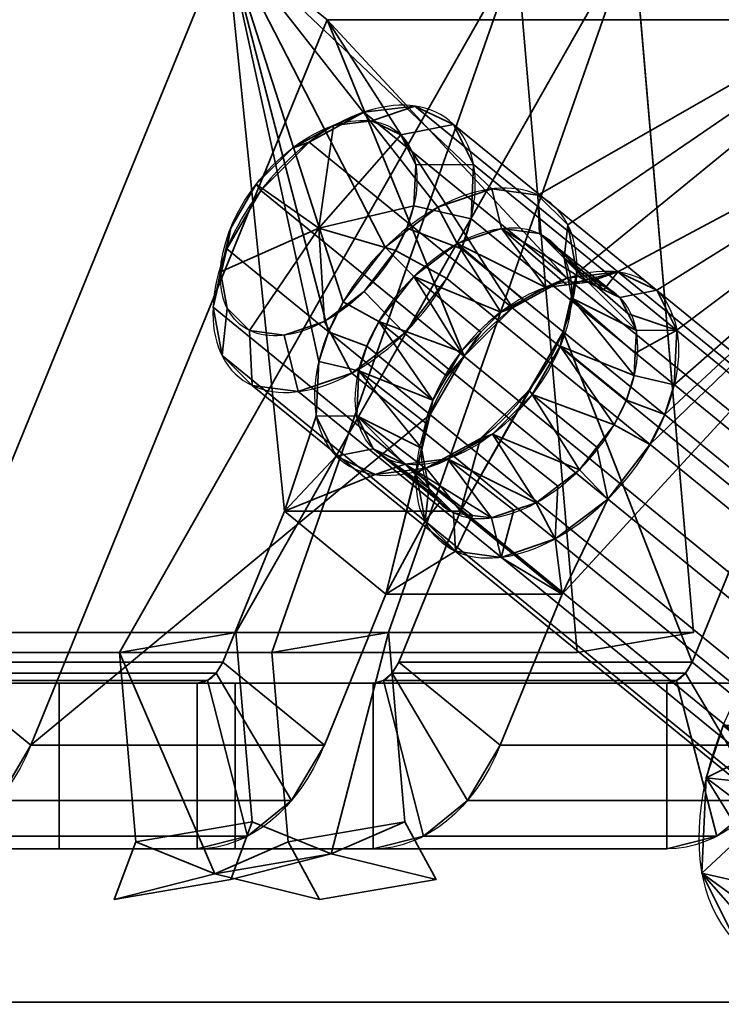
# Model space of a CAD drawing. Header units: millimetres. Extents: x -603 to 3703, y -120 to 193.
# Tile 600 of 656: x 2019.03 to 2027.49, y 174.42 to 186.3. Entities that reach past the tile are written whole.
import ezdxf

# ---------------------------------------------------------------- set-up
doc = ezdxf.new("R2010")
doc.units = ezdxf.units.MM
doc.layers.add('152', color=7, linetype='Continuous', true_color=0xffffff)

# ---------------------------------------------------------------- blocks, each defined once
blk = doc.blocks.new('UG_SURFACE_092')
at = {"layer": '152', "color": 252, "linetype": 'Continuous', "lineweight": 35}
for points in [[(2021.514, 187.3, 2026.11), (2017.941, 178.55, 2029.682), (2021.477, 178.55, 2033.217), (2022.221, 180.372, 2032.474)], [(2017.941, 178.55, 2029.682), (2021.514, 187.3, 2026.11), (2022.738, 186.3, 2024.885), (2019.166, 177.55, 2028.457)], [(2021.514, 187.3, 2026.11), (2022.635, 182.177, 2031.414), (2022.751, 182.537, 2031.236)], [(2022.751, 182.537, 2031.236), (2022.929, 182.897, 2031.12), (2021.514, 187.3, 2026.11)], [(2021.514, 187.3, 2026.11), (2022.221, 180.372, 2032.474), (2022.605, 181.519, 2031.922), (2022.635, 182.177, 2031.414)], [(2022.929, 182.897, 2031.12), (2023.437, 183.555, 2031.091), (2021.514, 187.3, 2026.11)], [(2023.437, 183.555, 2031.091), (2024.071, 184.037, 2031.331), (2021.514, 187.3, 2026.11)], [(2030.706, 187.3, 2035.302), (2021.514, 187.3, 2026.11), (2024.721, 184.259, 2031.799), (2025.275, 184.184, 2032.415)], [(2024.071, 184.037, 2031.331), (2024.721, 184.259, 2031.799), (2021.514, 187.3, 2026.11)], [(2031.931, 186.3, 2034.077), (2022.738, 186.3, 2024.885), (2021.514, 187.3, 2026.11), (2030.706, 187.3, 2035.302)], [(2025.275, 184.184, 2032.415), (2025.637, 183.824, 2033.071), (2030.706, 187.3, 2035.302)], [(2025.745, 183.241, 2033.655), (2025.579, 182.537, 2034.065), (2027.134, 178.55, 2038.874), (2030.706, 187.3, 2035.302)], [(2030.706, 187.3, 2035.302), (2025.637, 183.824, 2033.071), (2025.745, 183.241, 2033.655)], [(2028.358, 177.55, 2037.65), (2031.931, 186.3, 2034.077), (2030.706, 187.3, 2035.302), (2027.134, 178.55, 2038.874)], [(2024.386, 182.241, 2029.846), (2023.976, 181.537, 2030.011), (2019.166, 177.55, 2028.457), (2022.738, 186.3, 2024.885)], [(2022.738, 186.3, 2024.885), (2024.969, 182.824, 2029.954), (2024.386, 182.241, 2029.846)], [(2022.738, 186.3, 2024.885), (2025.625, 183.184, 2030.316), (2024.969, 182.824, 2029.954)], [(2026.241, 183.259, 2030.87), (2025.625, 183.184, 2030.316), (2022.738, 186.3, 2024.885), (2031.931, 186.3, 2034.077)], [(2031.931, 186.3, 2034.077), (2028.358, 177.55, 2037.65), (2024.823, 177.55, 2034.114), (2025.567, 179.372, 2033.37)], [(2031.931, 186.3, 2034.077), (2025.567, 179.372, 2033.37), (2026.119, 180.519, 2032.985), (2026.626, 181.177, 2032.956)], [(2031.931, 186.3, 2034.077), (2026.71, 183.037, 2031.52), (2026.241, 183.259, 2030.87)], [(2031.931, 186.3, 2034.077), (2026.626, 181.177, 2032.956), (2026.804, 181.537, 2032.84)], [(2031.931, 186.3, 2034.077), (2026.95, 182.555, 2032.154), (2026.71, 183.037, 2031.52)], [(2026.804, 181.537, 2032.84), (2026.92, 181.897, 2032.662), (2031.931, 186.3, 2034.077)], [(2026.92, 181.897, 2032.662), (2026.95, 182.555, 2032.154), (2031.931, 186.3, 2034.077)], [(2024.302, 183.599, 2031.348), (2024.838, 183.783, 2031.734), (2024.721, 184.259, 2031.799), (2024.071, 184.037, 2031.331)], [(2024.838, 183.783, 2031.734), (2025.295, 183.721, 2032.242), (2025.275, 184.184, 2032.415), (2024.721, 184.259, 2031.799)], [(2025.295, 183.721, 2032.242), (2025.594, 183.424, 2032.783), (2025.637, 183.824, 2033.071), (2025.275, 184.184, 2032.415)], [(2023.779, 183.202, 2031.149), (2024.302, 183.599, 2031.348), (2024.071, 184.037, 2031.331), (2023.437, 183.555, 2031.091)], [(2025.37, 183.071, 2030.725), (2024.838, 183.783, 2031.734), (2024.302, 183.599, 2031.348)], [(2025.295, 183.721, 2032.242), (2024.838, 183.783, 2031.734), (2025.878, 183.133, 2031.182)], [(2024.838, 183.783, 2031.734), (2025.624, 183.102, 2030.953), (2025.878, 183.133, 2031.182)], [(2025.37, 183.071, 2030.725), (2025.624, 183.102, 2030.953), (2024.838, 183.783, 2031.734)], [(2025.594, 183.424, 2032.783), (2025.295, 183.721, 2032.242), (2026.264, 182.949, 2031.718)], [(2025.295, 183.721, 2032.242), (2026.071, 183.041, 2031.45), (2026.264, 182.949, 2031.718)], [(2025.878, 183.133, 2031.182), (2026.071, 183.041, 2031.45), (2025.295, 183.721, 2032.242)], [(2025.594, 183.424, 2032.783), (2025.683, 182.943, 2033.265), (2025.745, 183.241, 2033.655), (2025.637, 183.824, 2033.071)], [(2024.828, 182.774, 2030.426), (2024.302, 183.599, 2031.348), (2023.779, 183.202, 2031.149)], [(2024.302, 183.599, 2031.348), (2025.099, 182.922, 2030.575), (2025.37, 183.071, 2030.725)], [(2024.828, 182.774, 2030.426), (2025.099, 182.922, 2030.575), (2024.302, 183.599, 2031.348)], [(2023.36, 182.659, 2031.174), (2023.779, 183.202, 2031.149), (2023.437, 183.555, 2031.091), (2022.929, 182.897, 2031.12)], [(2025.683, 182.943, 2033.265), (2025.594, 183.424, 2032.783), (2026.463, 182.552, 2032.241)], [(2025.594, 183.424, 2032.783), (2026.363, 182.751, 2031.98), (2026.463, 182.552, 2032.241)], [(2026.264, 182.949, 2031.718), (2026.363, 182.751, 2031.98), (2025.594, 183.424, 2032.783)], [(2025.624, 183.102, 2030.953), (2025.37, 183.071, 2030.725), (2025.625, 183.184, 2030.316), (2026.241, 183.259, 2030.87)], [(2025.683, 182.943, 2033.265), (2025.546, 182.362, 2033.603), (2025.579, 182.537, 2034.065), (2025.745, 183.241, 2033.655)], [(2026.241, 183.259, 2030.87), (2025.878, 183.133, 2031.182), (2025.624, 183.102, 2030.953)], [(2026.071, 183.041, 2031.45), (2025.878, 183.133, 2031.182), (2026.241, 183.259, 2030.87)], [(2026.241, 183.259, 2030.87), (2026.71, 183.037, 2031.52), (2026.264, 182.949, 2031.718), (2026.071, 183.041, 2031.45)], [(2023.779, 183.202, 2031.149), (2023.36, 182.659, 2031.174), (2024.347, 182.293, 2030.337)], [(2023.779, 183.202, 2031.149), (2024.588, 182.533, 2030.381), (2024.828, 182.774, 2030.426)], [(2024.347, 182.293, 2030.337), (2024.588, 182.533, 2030.381), (2023.779, 183.202, 2031.149)], [(2024.969, 182.824, 2029.954), (2025.625, 183.184, 2030.316), (2025.37, 183.071, 2030.725), (2025.099, 182.922, 2030.575)], [(2026.363, 182.751, 2031.98), (2026.264, 182.949, 2031.718), (2026.71, 183.037, 2031.52), (2026.95, 182.555, 2032.154)], [(2023.213, 182.362, 2031.269), (2023.36, 182.659, 2031.174), (2022.929, 182.897, 2031.12), (2022.751, 182.537, 2031.236)], [(2025.099, 182.922, 2030.575), (2024.828, 182.774, 2030.426), (2024.969, 182.824, 2029.954)], [(2026.438, 182.009, 2032.66), (2025.546, 182.362, 2033.603), (2025.683, 182.943, 2033.265)], [(2025.683, 182.943, 2033.265), (2026.45, 182.28, 2032.45), (2026.438, 182.009, 2032.66)], [(2026.463, 182.552, 2032.241), (2026.45, 182.28, 2032.45), (2025.683, 182.943, 2033.265)], [(2024.386, 182.241, 2029.846), (2024.969, 182.824, 2029.954), (2024.828, 182.774, 2030.426), (2024.588, 182.533, 2030.381)], [(2023.36, 182.659, 2031.174), (2023.213, 182.362, 2031.269), (2024.009, 181.712, 2030.473)], [(2023.36, 182.659, 2031.174), (2024.178, 182.002, 2030.405), (2024.347, 182.293, 2030.337)], [(2024.009, 181.712, 2030.473), (2024.178, 182.002, 2030.405), (2023.36, 182.659, 2031.174)], [(2026.95, 182.555, 2032.154), (2026.463, 182.552, 2032.241), (2026.363, 182.751, 2031.98)], [(2022.751, 182.537, 2031.236), (2022.635, 182.177, 2031.414), (2023.117, 182.065, 2031.416), (2023.213, 182.362, 2031.269)], [(2024.342, 180.372, 2034.595), (2023.598, 178.55, 2035.339), (2027.134, 178.55, 2038.874), (2025.579, 182.537, 2034.065)], [(2024.342, 180.372, 2034.595), (2025.579, 182.537, 2034.065), (2025.17, 181.832, 2034.23)], [(2024.588, 182.533, 2030.381), (2024.347, 182.293, 2030.337), (2024.386, 182.241, 2029.846)], [(2025.546, 182.362, 2033.603), (2025.208, 181.781, 2033.739), (2025.17, 181.832, 2034.23), (2025.579, 182.537, 2034.065)], [(2026.95, 182.555, 2032.154), (2026.92, 181.897, 2032.662), (2026.438, 182.009, 2032.66), (2026.45, 182.28, 2032.45)], [(2026.45, 182.28, 2032.45), (2026.463, 182.552, 2032.241), (2026.95, 182.555, 2032.154)], [(2024.009, 181.712, 2030.473), (2023.213, 182.362, 2031.269), (2023.117, 182.065, 2031.416)], [(2024.386, 182.241, 2029.846), (2024.347, 182.293, 2030.337), (2024.178, 182.002, 2030.405)], [(2026.196, 181.415, 2032.902), (2025.208, 181.781, 2033.739), (2025.546, 182.362, 2033.603)], [(2025.546, 182.362, 2033.603), (2026.342, 181.712, 2032.807), (2026.196, 181.415, 2032.902)], [(2026.438, 182.009, 2032.66), (2026.342, 181.712, 2032.807), (2025.546, 182.362, 2033.603)], [(2023.093, 181.522, 2031.835), (2023.117, 182.065, 2031.416), (2022.635, 182.177, 2031.414), (2022.605, 181.519, 2031.922)], [(2024.178, 182.002, 2030.405), (2024.009, 181.712, 2030.473), (2023.976, 181.537, 2030.011), (2024.386, 182.241, 2029.846)], [(2023.117, 182.065, 2031.416), (2023.093, 181.522, 2031.835), (2023.873, 181.131, 2030.812)], [(2023.117, 182.065, 2031.416), (2023.941, 181.421, 2030.643), (2024.009, 181.712, 2030.473)], [(2023.873, 181.131, 2030.812), (2023.941, 181.421, 2030.643), (2023.117, 182.065, 2031.416)], [(2026.342, 181.712, 2032.807), (2026.438, 182.009, 2032.66), (2026.92, 181.897, 2032.662), (2026.804, 181.537, 2032.84)], [(2024.342, 180.372, 2034.595), (2025.17, 181.832, 2034.23), (2024.586, 181.25, 2034.122)], [(2025.208, 181.781, 2033.739), (2024.727, 181.3, 2033.65), (2024.586, 181.25, 2034.122), (2025.17, 181.832, 2034.23)], [(2023.81, 180.832, 2030.421), (2023.976, 181.537, 2030.011), (2024.009, 181.712, 2030.473), (2023.941, 181.421, 2030.643)], [(2024.727, 181.3, 2033.65), (2025.208, 181.781, 2033.739), (2025.777, 180.872, 2032.927)], [(2025.208, 181.781, 2033.739), (2025.986, 181.143, 2032.915), (2025.777, 180.872, 2032.927)], [(2026.196, 181.415, 2032.902), (2025.986, 181.143, 2032.915), (2025.208, 181.781, 2033.739)], [(2026.804, 181.537, 2032.84), (2026.626, 181.177, 2032.956), (2026.196, 181.415, 2032.902), (2026.342, 181.712, 2032.807)], [(2023.445, 179.372, 2031.249), (2022.702, 177.55, 2031.993), (2019.166, 177.55, 2028.457), (2023.976, 181.537, 2030.011)], [(2022.221, 180.372, 2032.474), (2022.846, 181.037, 2032.556), (2022.605, 181.519, 2031.922)], [(2023.291, 181.124, 2032.358), (2023.093, 181.522, 2031.835), (2022.605, 181.519, 2031.922), (2022.846, 181.037, 2032.556)], [(2023.962, 180.65, 2031.293), (2023.093, 181.522, 2031.835), (2023.291, 181.124, 2032.358)], [(2023.093, 181.522, 2031.835), (2023.917, 180.89, 2031.052), (2023.873, 181.131, 2030.812)], [(2023.962, 180.65, 2031.293), (2023.917, 180.89, 2031.052), (2023.093, 181.522, 2031.835)], [(2023.445, 179.372, 2031.249), (2023.976, 181.537, 2030.011), (2023.81, 180.832, 2030.421)], [(2023.941, 181.421, 2030.643), (2023.873, 181.131, 2030.812), (2023.81, 180.832, 2030.421)], [(2025.986, 181.143, 2032.915), (2026.196, 181.415, 2032.902), (2026.626, 181.177, 2032.956), (2026.119, 180.519, 2032.985)], [(2024.727, 181.3, 2033.65), (2024.185, 181.003, 2033.351), (2023.93, 180.89, 2033.76), (2024.586, 181.25, 2034.122)], [(2024.586, 181.25, 2034.122), (2023.93, 180.89, 2033.76), (2024.342, 180.372, 2034.595)], [(2024.185, 181.003, 2033.351), (2024.727, 181.3, 2033.65), (2025.254, 180.474, 2032.729)], [(2024.727, 181.3, 2033.65), (2025.515, 180.673, 2032.828), (2025.254, 180.474, 2032.729)], [(2025.777, 180.872, 2032.927), (2025.515, 180.673, 2032.828), (2024.727, 181.3, 2033.65)], [(2023.677, 180.941, 2032.894), (2023.291, 181.124, 2032.358), (2022.846, 181.037, 2032.556), (2023.314, 180.814, 2033.206)], [(2023.291, 181.124, 2032.358), (2023.677, 180.941, 2032.894), (2024.26, 180.353, 2031.834)], [(2023.291, 181.124, 2032.358), (2024.111, 180.501, 2031.564), (2023.962, 180.65, 2031.293)], [(2024.26, 180.353, 2031.834), (2024.111, 180.501, 2031.564), (2023.291, 181.124, 2032.358)], [(2023.81, 180.832, 2030.421), (2023.873, 181.131, 2030.812), (2023.917, 180.89, 2031.052)], [(2026.119, 180.519, 2032.985), (2025.777, 180.872, 2032.927), (2025.986, 181.143, 2032.915)], [(2023.314, 180.814, 2033.206), (2022.846, 181.037, 2032.556), (2022.221, 180.372, 2032.474)], [(2024.185, 181.003, 2033.351), (2023.677, 180.941, 2032.894), (2023.314, 180.814, 2033.206), (2023.93, 180.89, 2033.76)], [(2023.677, 180.941, 2032.894), (2024.185, 181.003, 2033.351), (2024.718, 180.291, 2032.342)], [(2024.185, 181.003, 2033.351), (2024.986, 180.383, 2032.535), (2024.718, 180.291, 2032.342)], [(2025.254, 180.474, 2032.729), (2024.986, 180.383, 2032.535), (2024.185, 181.003, 2033.351)], [(2022.221, 180.372, 2032.474), (2024.342, 180.372, 2034.595), (2023.93, 180.89, 2033.76), (2023.314, 180.814, 2033.206)], [(2023.677, 180.941, 2032.894), (2024.489, 180.322, 2032.088), (2024.26, 180.353, 2031.834)], [(2024.718, 180.291, 2032.342), (2024.489, 180.322, 2032.088), (2023.677, 180.941, 2032.894)], [(2023.917, 180.89, 2031.052), (2023.962, 180.65, 2031.293), (2023.918, 180.25, 2031.005), (2023.81, 180.832, 2030.421)], [(2025.515, 180.673, 2032.828), (2025.777, 180.872, 2032.927), (2026.119, 180.519, 2032.985), (2025.485, 180.037, 2032.745)], [(2023.81, 180.832, 2030.421), (2023.918, 180.25, 2031.005), (2023.445, 179.372, 2031.249)], [(2023.918, 180.25, 2031.005), (2023.962, 180.65, 2031.293), (2024.111, 180.501, 2031.564)], [(2025.485, 180.037, 2032.745), (2025.254, 180.474, 2032.729), (2025.515, 180.673, 2032.828)], [(2024.111, 180.501, 2031.564), (2024.26, 180.353, 2031.834), (2024.281, 179.89, 2031.661), (2023.918, 180.25, 2031.005)], [(2025.485, 180.037, 2032.745), (2026.119, 180.519, 2032.985), (2025.567, 179.372, 2033.37)], [(2024.835, 179.814, 2032.277), (2024.718, 180.291, 2032.342), (2024.986, 180.383, 2032.535)], [(2024.986, 180.383, 2032.535), (2025.254, 180.474, 2032.729), (2025.485, 180.037, 2032.745), (2024.835, 179.814, 2032.277)], [(2022.702, 177.55, 2031.993), (2023.445, 179.372, 2031.249), (2022.221, 180.372, 2032.474), (2021.477, 178.55, 2033.217)], [(2024.342, 180.372, 2034.595), (2022.221, 180.372, 2032.474), (2023.445, 179.372, 2031.249), (2025.567, 179.372, 2033.37)], [(2023.598, 178.55, 2035.339), (2024.342, 180.372, 2034.595), (2025.567, 179.372, 2033.37), (2024.823, 177.55, 2034.114)], [(2024.281, 179.89, 2031.661), (2024.26, 180.353, 2031.834), (2024.489, 180.322, 2032.088)], [(2024.489, 180.322, 2032.088), (2024.718, 180.291, 2032.342), (2024.835, 179.814, 2032.277), (2024.281, 179.89, 2031.661)], [(2023.918, 180.25, 2031.005), (2024.281, 179.89, 2031.661), (2023.445, 179.372, 2031.249)], [(2024.835, 179.814, 2032.277), (2025.485, 180.037, 2032.745), (2025.567, 179.372, 2033.37)], [(2025.567, 179.372, 2033.37), (2023.445, 179.372, 2031.249), (2024.281, 179.89, 2031.661), (2024.835, 179.814, 2032.277)], [(2021.477, 178.55, 2033.217), (2017.941, 178.55, 2029.682), (2017.863, 178.417, 2029.761), (2021.398, 178.417, 2033.296)], [(2019.166, 177.55, 2028.457), (2018.772, 176.885, 2028.852), (2017.863, 178.417, 2029.761), (2017.941, 178.55, 2029.682)], [(2021.477, 178.55, 2033.217), (2021.398, 178.417, 2033.296), (2022.307, 176.885, 2032.387), (2022.702, 177.55, 2031.993)], [(2027.134, 178.55, 2038.874), (2023.598, 178.55, 2035.339), (2023.519, 178.417, 2035.418), (2027.055, 178.417, 2038.953)], [(2024.823, 177.55, 2034.114), (2024.428, 176.885, 2034.509), (2023.519, 178.417, 2035.418), (2023.598, 178.55, 2035.339)], [(2027.134, 178.55, 2038.874), (2027.055, 178.417, 2038.953), (2027.964, 176.885, 2038.044), (2028.358, 177.55, 2037.65)], [(2021.398, 178.417, 2033.296), (2017.863, 178.417, 2029.761), (2017.756, 178.33, 2029.867), (2021.292, 178.33, 2033.403)], [(2021.398, 178.417, 2033.296), (2021.292, 178.33, 2033.403), (2021.775, 176.451, 2032.919), (2022.307, 176.885, 2032.387)], [(2027.055, 178.417, 2038.953), (2023.519, 178.417, 2035.418), (2023.413, 178.33, 2035.524), (2026.948, 178.33, 2039.06)], [(2024.428, 176.885, 2034.509), (2023.897, 176.451, 2035.04), (2023.413, 178.33, 2035.524), (2023.519, 178.417, 2035.418)], [(2027.432, 176.451, 2038.576), (2027.964, 176.885, 2038.044), (2027.055, 178.417, 2038.953), (2026.948, 178.33, 2039.06)], [(2021.628, 178.3, 2037.309), (2019.507, 178.3, 2035.188), (1997.636, 178.3, 2049.987), (2006.829, 178.3, 2059.18)], [(2019.507, 178.3, 2035.188), (2021.171, 178.3, 2033.524), (2017.635, 178.3, 2029.988), (1997.636, 178.3, 2049.987)], [(2006.829, 178.3, 2059.18), (2026.828, 178.3, 2039.181), (2023.292, 178.3, 2035.645), (2021.628, 178.3, 2037.309)], [(2006.829, 176.3, 2059.18), (2026.828, 176.3, 2039.181), (2026.828, 178.3, 2039.181), (2006.829, 178.3, 2059.18)], [(2021.292, 178.33, 2033.403), (2017.756, 178.33, 2029.867), (2017.635, 178.3, 2029.988), (2021.171, 178.3, 2033.524)], [(2021.171, 178.3, 2033.524), (2019.507, 178.3, 2035.188), (2019.507, 176.3, 2035.188), (2021.171, 176.3, 2033.524)], [(2021.628, 176.3, 2037.309), (2019.507, 176.3, 2035.188), (2019.507, 178.3, 2035.188), (2021.628, 178.3, 2037.309)], [(2021.171, 176.3, 2033.524), (2021.775, 176.451, 2032.919), (2021.292, 178.33, 2033.403), (2021.171, 178.3, 2033.524)], [(2023.292, 176.3, 2035.645), (2021.628, 176.3, 2037.309), (2021.628, 178.3, 2037.309), (2023.292, 178.3, 2035.645)], [(2026.948, 178.33, 2039.06), (2023.413, 178.33, 2035.524), (2023.292, 178.3, 2035.645), (2026.828, 178.3, 2039.181)], [(2023.292, 178.3, 2035.645), (2023.413, 178.33, 2035.524), (2023.897, 176.451, 2035.04), (2023.292, 176.3, 2035.645)], [(2026.828, 176.3, 2039.181), (2027.432, 176.451, 2038.576), (2026.948, 178.33, 2039.06), (2026.828, 178.3, 2039.181)], [(2022.307, 176.885, 2032.387), (2018.772, 176.885, 2028.852), (2019.166, 177.55, 2028.457), (2022.702, 177.55, 2031.993)], [(2027.964, 176.885, 2038.044), (2024.428, 176.885, 2034.509), (2024.823, 177.55, 2034.114), (2028.358, 177.55, 2037.65)], [(2021.775, 176.451, 2032.919), (2018.24, 176.451, 2029.383), (2018.772, 176.885, 2028.852), (2022.307, 176.885, 2032.387)], [(2027.432, 176.451, 2038.576), (2023.897, 176.451, 2035.04), (2024.428, 176.885, 2034.509), (2027.964, 176.885, 2038.044)], [(2021.171, 176.3, 2033.524), (2017.635, 176.3, 2029.988), (2018.24, 176.451, 2029.383), (2021.775, 176.451, 2032.919)], [(2026.828, 176.3, 2039.181), (2023.292, 176.3, 2035.645), (2023.897, 176.451, 2035.04), (2027.432, 176.451, 2038.576)], [(2006.829, 176.3, 2059.18), (1997.636, 176.3, 2049.987), (2019.507, 176.3, 2035.188), (2021.628, 176.3, 2037.309)], [(1997.636, 176.3, 2049.987), (2017.635, 176.3, 2029.988), (2021.171, 176.3, 2033.524), (2019.507, 176.3, 2035.188)], [(2021.628, 176.3, 2037.309), (2023.292, 176.3, 2035.645), (2026.828, 176.3, 2039.181), (2006.829, 176.3, 2059.18)]]:
    blk.add_3dface(points, dxfattribs=at)
blk = doc.blocks.new('UG_SURFACE_093')
at = {"layer": '152', "color": 252, "linetype": 'Continuous', "lineweight": 35}
for points in [[(2021.636, 178.91, 2033.341), (2017.959, 178.91, 2029.664), (2017.234, 187.348, 2030.39), (2026.426, 187.348, 2039.582)], [(2023.475, 178.91, 2035.179), (2021.636, 178.91, 2033.341), (2026.426, 187.348, 2039.582)], [(2026.426, 187.348, 2039.582), (2027.152, 178.91, 2038.857), (2023.475, 178.91, 2035.179)], [(2026.426, 187.348, 2039.582), (2025.022, 187.106, 2040.986), (2025.748, 178.668, 2040.26), (2027.152, 178.91, 2038.857)], [(2025.022, 187.106, 2040.986), (2015.83, 187.106, 2031.794), (2016.556, 178.668, 2031.068), (2020.232, 178.668, 2034.745)], [(2025.022, 187.106, 2040.986), (2020.232, 178.668, 2034.745), (2022.071, 178.668, 2036.583)], [(2022.071, 178.668, 2036.583), (2025.748, 178.668, 2040.26), (2025.022, 187.106, 2040.986)], [(2020.232, 178.668, 2034.745), (2016.556, 178.668, 2031.068), (2017.959, 178.91, 2029.664), (2021.636, 178.91, 2033.341)], [(2021.833, 176.627, 2033.145), (2020.429, 176.385, 2034.549), (2020.232, 178.668, 2034.745), (2021.636, 178.91, 2033.341)], [(2022.785, 176.238, 2034.03), (2021.833, 176.627, 2033.145), (2021.636, 178.91, 2033.341), (2023.475, 178.91, 2035.179)], [(2022.071, 178.668, 2036.583), (2023.475, 178.91, 2035.179), (2027.152, 178.91, 2038.857), (2025.748, 178.668, 2040.26)], [(2023.475, 178.91, 2035.179), (2022.071, 178.668, 2036.583), (2022.267, 176.385, 2036.387), (2023.671, 176.627, 2034.983)], [(2023.475, 178.91, 2035.179), (2023.671, 176.627, 2034.983), (2022.785, 176.238, 2034.03)], [(2020.232, 178.668, 2034.745), (2020.429, 176.385, 2034.549), (2021.381, 175.997, 2035.434)], [(2021.381, 175.997, 2035.434), (2022.267, 176.385, 2036.387), (2022.071, 178.668, 2036.583), (2020.232, 178.668, 2034.745)], [(2021.574, 175.932, 2032.767), (2020.17, 175.69, 2034.171), (2020.429, 176.385, 2034.549), (2021.833, 176.627, 2033.145)], [(2022.785, 176.238, 2034.03), (2021.574, 175.932, 2032.767), (2021.833, 176.627, 2033.145)], [(2023.671, 176.627, 2034.983), (2022.267, 176.385, 2036.387), (2022.645, 175.69, 2036.645), (2024.049, 175.932, 2035.242)], [(2023.671, 176.627, 2034.983), (2024.049, 175.932, 2035.242), (2022.785, 176.238, 2034.03)], [(2020.429, 176.385, 2034.549), (2020.17, 175.69, 2034.171), (2021.381, 175.997, 2035.434)], [(2021.381, 175.997, 2035.434), (2022.645, 175.69, 2036.645), (2022.267, 176.385, 2036.387)], [(2022.785, 176.238, 2034.03), (2021.381, 175.997, 2035.434), (2020.17, 175.69, 2034.171), (2021.574, 175.932, 2032.767)], [(2024.049, 175.932, 2035.242), (2022.645, 175.69, 2036.645), (2021.381, 175.997, 2035.434), (2022.785, 176.238, 2034.03)]]:
    blk.add_3dface(points, dxfattribs=at)
blk = doc.blocks.new('UG_SURFACE_094')
at = {"layer": '152', "color": 252, "linetype": 'Continuous', "lineweight": 35}
for points in [[(2023.792, 185.259, 2033.32), (2023.176, 185.184, 2032.766), (2022.811, 185.022, 2033.349), (2023.273, 185.079, 2033.765)], [(2030.218, 179.434, 2025.723), (2023.176, 185.184, 2032.766), (2023.792, 185.259, 2033.32), (2030.834, 179.509, 2026.278)], [(2024.26, 185.037, 2033.97), (2023.792, 185.259, 2033.32), (2023.273, 185.079, 2033.765), (2023.624, 184.912, 2034.252)], [(2030.834, 179.509, 2026.278), (2023.792, 185.259, 2033.32), (2024.26, 185.037, 2033.97), (2031.302, 179.287, 2026.928)], [(2023.176, 185.184, 2032.766), (2022.52, 184.824, 2032.403), (2022.319, 184.752, 2033.077), (2022.811, 185.022, 2033.349)], [(2029.562, 179.074, 2025.361), (2022.52, 184.824, 2032.403), (2023.176, 185.184, 2032.766), (2030.218, 179.434, 2025.723)], [(2022.811, 185.022, 2033.349), (2022.319, 184.752, 2033.077), (2021.881, 184.315, 2032.997), (2022.634, 183.787, 2034.181)], [(2023.624, 184.912, 2034.252), (2023.273, 185.079, 2033.765), (2022.811, 185.022, 2033.349), (2022.634, 183.787, 2034.181)], [(2024.5, 184.555, 2034.604), (2024.26, 185.037, 2033.97), (2023.624, 184.912, 2034.252), (2023.804, 184.55, 2034.728)], [(2031.302, 179.287, 2026.928), (2024.26, 185.037, 2033.97), (2024.5, 184.555, 2034.604), (2031.543, 178.805, 2027.561)], [(2022.634, 183.787, 2034.181), (2023.782, 184.057, 2035.109), (2023.804, 184.55, 2034.728), (2023.624, 184.912, 2034.252)], [(2022.52, 184.824, 2032.403), (2021.936, 184.241, 2032.296), (2021.881, 184.315, 2032.997), (2022.319, 184.752, 2033.077)], [(2028.978, 178.491, 2025.253), (2021.936, 184.241, 2032.296), (2022.52, 184.824, 2032.403), (2029.562, 179.074, 2025.361)], [(2024.471, 183.897, 2035.111), (2024.5, 184.555, 2034.604), (2023.804, 184.55, 2034.728), (2023.782, 184.057, 2035.109)], [(2031.543, 178.805, 2027.561), (2024.5, 184.555, 2034.604), (2024.471, 183.897, 2035.111), (2031.513, 178.147, 2028.069)], [(2021.881, 184.315, 2032.997), (2021.574, 183.787, 2033.121), (2021.45, 183.258, 2033.428), (2022.634, 183.787, 2034.181)], [(2021.936, 184.241, 2032.296), (2021.526, 183.537, 2032.461), (2021.574, 183.787, 2033.121), (2021.881, 184.315, 2032.997)], [(2028.569, 177.787, 2025.419), (2021.526, 183.537, 2032.461), (2021.936, 184.241, 2032.296), (2028.978, 178.491, 2025.253)], [(2023.561, 183.517, 2035.329), (2023.695, 183.787, 2035.242), (2023.782, 184.057, 2035.109), (2022.634, 183.787, 2034.181)], [(2024.355, 183.537, 2035.29), (2024.471, 183.897, 2035.111), (2023.782, 184.057, 2035.109), (2023.695, 183.787, 2035.242)], [(2031.397, 177.787, 2028.247), (2031.513, 178.147, 2028.069), (2024.471, 183.897, 2035.111), (2024.355, 183.537, 2035.29)], [(2021.526, 183.537, 2032.461), (2021.361, 182.832, 2032.871), (2021.45, 183.258, 2033.428), (2021.574, 183.787, 2033.121)], [(2021.45, 183.258, 2033.428), (2021.53, 182.821, 2033.866), (2021.802, 182.551, 2034.358), (2022.634, 183.787, 2034.181)], [(2021.802, 182.551, 2034.358), (2022.218, 182.495, 2034.82), (2022.705, 182.662, 2035.171), (2022.634, 183.787, 2034.181)], [(2022.705, 182.662, 2035.171), (2023.181, 183.023, 2035.351), (2023.561, 183.517, 2035.329), (2022.634, 183.787, 2034.181)], [(2023.695, 183.787, 2035.242), (2023.561, 183.517, 2035.329), (2024.177, 183.177, 2035.406), (2024.355, 183.537, 2035.29)], [(2028.403, 177.082, 2025.829), (2021.361, 182.832, 2032.871), (2021.526, 183.537, 2032.461), (2028.569, 177.787, 2025.419)], [(2023.669, 182.519, 2035.435), (2024.177, 183.177, 2035.406), (2023.561, 183.517, 2035.329), (2023.181, 183.023, 2035.351)], [(2024.355, 183.537, 2035.29), (2024.177, 183.177, 2035.406), (2031.219, 177.427, 2028.363), (2031.397, 177.787, 2028.247)], [(2021.361, 182.832, 2032.871), (2021.469, 182.25, 2033.454), (2021.53, 182.821, 2033.866), (2021.45, 183.258, 2033.428)], [(2031.219, 177.427, 2028.363), (2024.177, 183.177, 2035.406), (2023.669, 182.519, 2035.435), (2030.711, 176.769, 2028.393)], [(2023.035, 182.037, 2035.195), (2023.669, 182.519, 2035.435), (2023.181, 183.023, 2035.351), (2022.705, 182.662, 2035.171)], [(2028.511, 176.5, 2026.412), (2021.469, 182.25, 2033.454), (2021.361, 182.832, 2032.871), (2028.403, 177.082, 2025.829)], [(2021.469, 182.25, 2033.454), (2021.831, 181.89, 2034.111), (2021.802, 182.551, 2034.358), (2021.53, 182.821, 2033.866)], [(2022.385, 181.814, 2034.726), (2023.035, 182.037, 2035.195), (2022.705, 182.662, 2035.171), (2022.218, 182.495, 2034.82)], [(2021.831, 181.89, 2034.111), (2022.385, 181.814, 2034.726), (2022.218, 182.495, 2034.82), (2021.802, 182.551, 2034.358)], [(2030.711, 176.769, 2028.393), (2023.669, 182.519, 2035.435), (2023.035, 182.037, 2035.195), (2030.077, 176.287, 2028.152)], [(2028.873, 176.14, 2027.068), (2021.831, 181.89, 2034.111), (2021.469, 182.25, 2033.454), (2028.511, 176.5, 2026.412)], [(2030.077, 176.287, 2028.152), (2023.035, 182.037, 2035.195), (2022.385, 181.814, 2034.726), (2029.427, 176.064, 2027.684)], [(2029.427, 176.064, 2027.684), (2022.385, 181.814, 2034.726), (2021.831, 181.89, 2034.111), (2028.873, 176.14, 2027.068)], [(2027.305, 177.157, 2024.669), (2027.253, 176.005, 2025.558), (2028.403, 177.082, 2025.829), (2028.569, 177.787, 2025.419)], [(2028.569, 177.787, 2025.419), (2027.508, 177.787, 2024.358), (2027.305, 177.157, 2024.669)], [(2027.305, 177.157, 2024.669), (2027.508, 177.787, 2024.358), (2028.426, 177.037, 2023.439)], [(2027.253, 176.005, 2025.558), (2027.305, 177.157, 2024.669), (2028.137, 175.804, 2024.157)], [(2027.253, 176.005, 2025.558), (2027.674, 175.162, 2026.667), (2028.511, 176.5, 2026.412), (2028.403, 177.082, 2025.829)], [(2027.305, 177.157, 2024.669), (2028.282, 176.42, 2023.798), (2028.137, 175.804, 2024.157)], [(2028.426, 177.037, 2023.439), (2028.282, 176.42, 2023.798), (2027.305, 177.157, 2024.669)], [(2027.674, 175.162, 2026.667), (2027.253, 176.005, 2025.558), (2028.326, 174.784, 2025.178)], [(2027.253, 176.005, 2025.558), (2028.231, 175.294, 2024.667), (2028.326, 174.784, 2025.178)], [(2028.137, 175.804, 2024.157), (2028.231, 175.294, 2024.667), (2027.253, 176.005, 2025.558)]]:
    blk.add_3dface(points, dxfattribs=at)
blk = doc.blocks.new('UG_SURFACE_150')
at = {"layer": '152', "color": 7, "linetype": 'Continuous', "lineweight": 35}
for points in [[(954.2, 190.3, 2079.3), (954.2, 174.45, 2079.3), (2045.8, 174.45, 2079.3), (2045.8, 190.3, 2079.3)], [(2045.65, 190.3, 2079.15), (2045.65, 174.45, 2079.15), (954.35, 174.45, 2079.15), (954.35, 190.3, 2079.15)], [(2045.65, 174.45, 2079.15), (2045.8, 174.45, 2079.3), (954.2, 174.45, 2079.3), (954.35, 174.45, 2079.15)]]:
    blk.add_3dface(points, dxfattribs=at)
blk = doc.blocks.new('UG_SURFACE_152')
at = {"layer": '152', "color": 14, "linetype": 'Continuous', "lineweight": 35}
for points in [[(2040.65, 174.45, 2074.15), (959.35, 174.45, 2074.15), (959.35, 193.3, 2074.15), (2040.65, 193.3, 2074.15)], [(954.35, 190.3, 2079.15), (954.35, 174.45, 2079.15), (2045.65, 174.45, 2079.15), (2045.65, 190.3, 2079.15)], [(2040.65, 174.45, 2074.15), (2045.65, 174.45, 2079.15), (954.35, 174.45, 2079.15), (959.35, 174.45, 2074.15)]]:
    blk.add_3dface(points, dxfattribs=at)
blk = doc.blocks.new('UG_SURFACE_153')
at = {"layer": '152', "color": 41, "linetype": 'Continuous', "lineweight": 35}
for points in [[(959.35, 193.3, 2074.15), (959.35, 178.3, 2074.15), (2040.65, 178.3, 2074.15), (2040.65, 193.3, 2074.15)], [(1990.65, 193.3, 2024.15), (2040.65, 193.3, 2074.15), (2040.65, 178.3, 2074.15), (1990.65, 178.3, 2024.15)], [(1990.65, 178.3, 2024.15), (2040.65, 178.3, 2074.15), (959.35, 178.3, 2074.15), (1009.35, 178.3, 2024.15)]]:
    blk.add_3dface(points, dxfattribs=at)
blk = doc.blocks.new('UG_SURFACE_156')
at = {"layer": '152', "color": 41, "linetype": 'Continuous', "lineweight": 35}
for points in [[(2040.65, 178.3, -4), (1990.65, 178.3, -4), (1990.65, 193.3, -4), (2040.65, 193.3, -4)], [(1990.65, 178.3, 2024.15), (2040.65, 178.3, 2074.15), (2040.65, 193.3, 2074.15), (1990.65, 193.3, 2024.15)], [(1990.65, 178.3, 2024.15), (1990.65, 178.3, -4), (2040.65, 178.3, -4), (2040.65, 178.3, 2074.15)]]:
    blk.add_3dface(points, dxfattribs=at)

msp = doc.modelspace()

# ---------------------------------------------------------------- linework, layer by layer
at = {"layer": '152', "color": 252, "linetype": 'Continuous', "lineweight": -3, "true_color": 0x939598}
for p, q in [((2017.941, 178.55, 2029.682), (2021.514, 187.3, 2026.11)), ((2026.426, 187.348, 2039.582), (2027.152, 178.91, 2038.856)), ((2027.134, 178.55, 2038.874), (2030.706, 187.3, 2035.302)), ((2025.748, 178.668, 2040.26), (2025.022, 187.106, 2040.986)), ((2022.738, 186.3, 2024.885), (2019.166, 177.55, 2028.457)), ((2021.477, 178.55, 2033.217), (2022.221, 180.372, 2032.474)), ((2022.221, 180.372, 2032.474), (2024.342, 180.372, 2034.595)), ((2023.445, 179.372, 2031.249), (2022.221, 180.372, 2032.474)), ((2023.598, 178.55, 2035.339), (2024.342, 180.372, 2034.595)), ((2025.567, 179.372, 2033.37), (2024.342, 180.372, 2034.595)), ((2023.445, 179.372, 2031.249), (2022.702, 177.55, 2031.993)), ((2023.445, 179.372, 2031.249), (2025.567, 179.372, 2033.37)), ((2025.567, 179.372, 2033.37), (2024.823, 177.55, 2034.114)), ((2017.959, 178.91, 2029.664), (2021.636, 178.91, 2033.341)), ((2020.232, 178.668, 2034.745), (2021.636, 178.91, 2033.341)), ((2021.833, 176.627, 2033.145), (2021.636, 178.91, 2033.341)), ((2022.071, 178.668, 2036.583), (2023.475, 178.91, 2035.179)), ((2023.475, 178.91, 2035.179), (2027.152, 178.91, 2038.856)), ((2023.475, 178.91, 2035.179), (2023.671, 176.627, 2034.983)), ((2027.152, 178.91, 2038.856), (2025.748, 178.668, 2040.26)), ((2016.555, 178.668, 2031.068), (2020.232, 178.668, 2034.745)), ((2020.429, 176.385, 2034.549), (2020.232, 178.668, 2034.745)), ((2022.071, 178.668, 2036.583), (2022.267, 176.385, 2036.387)), ((2022.071, 178.668, 2036.583), (2025.748, 178.668, 2040.26)), ((2017.941, 178.55, 2029.682), (2021.477, 178.55, 2033.217)), ((2023.598, 178.55, 2035.339), (2027.134, 178.55, 2038.874)), ((959.35, 178.3, 2074.15), (2040.65, 178.3, 2074.15)), ((2040.65, 178.3, 2074.15), (1990.65, 178.3, 2024.15)), ((2040.65, 178.3, -4), (1990.65, 178.3, -4)), ((1990.65, 178.3, 2024.15), (2040.65, 178.3, 2074.15)), ((2006.828, 178.3, 2059.18), (2026.828, 178.3, 2039.18)), ((2017.635, 178.3, 2029.988), (2021.171, 178.3, 2033.524)), ((2019.507, 178.3, 2035.188), (2021.628, 178.3, 2037.309)), ((2019.507, 178.3, 2035.188), (2019.507, 176.3, 2035.188)), ((2019.507, 178.3, 2035.188), (2021.171, 178.3, 2033.524)), ((2021.628, 178.3, 2037.309), (2023.292, 178.3, 2035.645)), ((2021.628, 178.3, 2037.309), (2021.628, 176.3, 2037.309)), ((2023.292, 178.3, 2035.645), (2026.828, 178.3, 2039.18)), ((2019.166, 177.55, 2028.457), (2022.702, 177.55, 2031.993)), ((2024.823, 177.55, 2034.114), (2028.359, 177.55, 2037.65)), ((2020.429, 176.385, 2034.549), (2021.833, 176.627, 2033.145)), ((2021.574, 175.932, 2032.767), (2021.833, 176.627, 2033.145)), ((2022.267, 176.385, 2036.387), (2023.671, 176.627, 2034.983)), ((2023.671, 176.627, 2034.983), (2024.049, 175.932, 2035.242)), ((2020.17, 175.69, 2034.171), (2020.429, 176.385, 2034.549)), ((2022.267, 176.385, 2036.387), (2022.645, 175.69, 2036.645)), ((2026.828, 176.3, 2039.18), (2006.828, 176.3, 2059.18)), ((2017.635, 176.3, 2029.988), (2021.171, 176.3, 2033.524)), ((2021.171, 176.3, 2033.524), (2019.507, 176.3, 2035.188)), ((2019.507, 176.3, 2035.188), (2021.628, 176.3, 2037.309)), ((2021.381, 175.997, 2035.434), (2022.785, 176.238, 2034.03)), ((2022.785, 176.238, 2034.03), (2021.574, 175.932, 2032.767)), ((2023.292, 176.3, 2035.645), (2021.628, 176.3, 2037.309)), ((2024.049, 175.932, 2035.242), (2022.785, 176.238, 2034.03)), ((2023.292, 176.3, 2035.645), (2026.828, 176.3, 2039.18)), ((2021.381, 175.997, 2035.434), (2020.17, 175.69, 2034.171)), ((2022.645, 175.69, 2036.645), (2021.381, 175.997, 2035.434)), ((2020.17, 175.69, 2034.171), (2021.574, 175.932, 2032.767)), ((2022.645, 175.69, 2036.645), (2024.049, 175.932, 2035.242)), ((954.2, 174.45, 2079.3), (2045.8, 174.45, 2079.3)), ((954.35, 174.45, 2079.15), (2045.65, 174.45, 2079.15)), ((954.35, 174.45, 2079.15), (2045.65, 174.45, 2079.15)), ((959.35, 174.45, 2074.15), (2040.65, 174.45, 2074.15))]:
    msp.add_line(p, q, dxfattribs=at)
at = {"layer": '152', "color": 252, "linetype": 'Continuous', "lineweight": -3, "true_color": 0x939598, "extrusion": (0.612372, -0.5, -0.612372)}
for centre, radius in [((1421.587, 2496.401, -98.465), 2), ((1421.587, 2496.401, -96.465), 2), ((1421.587, 2496.401, -94.815), 1.65), ((1421.587, 2496.401, -86.965), 3.5)]:
    msp.add_circle(centre, radius, dxfattribs=at)
at = {"layer": '152', "color": 252, "linetype": 'Continuous', "lineweight": -3, "true_color": 0x939598, "extrusion": (-0.612372, 0.5, 0.612372)}
for centre, radius in [((-1421.587, 2496.401, 98.965), 1.5), ((-1421.587, 2496.401, 96.115), 1.65), ((-1421.587, 2496.401, 94.465), 2)]:
    msp.add_circle(centre, radius, dxfattribs=at)
at = {"layer": '152', "color": 252, "linetype": 'Continuous', "lineweight": -3, "true_color": 0x939598, "extrusion": (0.707107, 6.12323e-17, 0.707107)}
for centre in [(178.8, 8.735, 2867.102), (178.8, 8.735, 2870.102), (178.8, 8.735, 2875.102)]:
    msp.add_arc(centre, 0.5, 180, 240, dxfattribs=at)
at = {"layer": '152', "color": 252, "linetype": 'Continuous', "lineweight": -3, "true_color": 0x939598, "extrusion": (-0.707107, -6.12323e-17, -0.707107)}
for centre in [(-178.8, 8.735, -2862.102), (-178.8, 8.735, -2867.102), (-178.8, 8.735, -2870.102), (-178.8, 8.735, -2875.102)]:
    msp.add_arc(centre, 2.5, 300, 0, dxfattribs=at)

# ---------------------------------------------------------------- block references
at = {"layer": '152', "color": 252, "linetype": 'Continuous', "lineweight": -3, "true_color": 0x939598}
for name in ['UG_SURFACE_150', 'UG_SURFACE_152', 'UG_SURFACE_153', 'UG_SURFACE_156', 'UG_SURFACE_092', 'UG_SURFACE_093', 'UG_SURFACE_094']:
    msp.add_blockref(name, (0, 0), dxfattribs=at)

doc.saveas('drawing.dxf')
